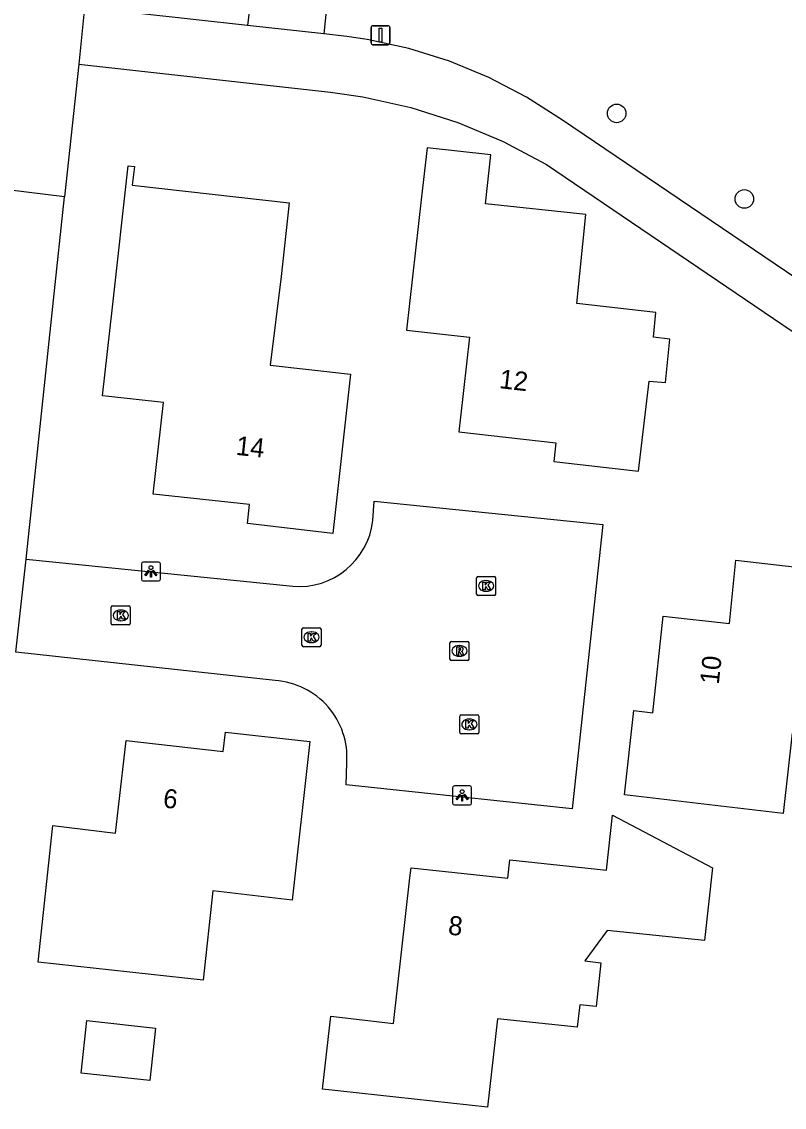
# Model space of a CAD drawing. Extents: x 161928 to 163055, y 386475 to 387428.
# Drawn here: x 162402.3 to 162442.3, y 386601.5 to 386658.5 of the extents above; entities that cross this region are included whole.
import ezdxf

# ---------------------------------------------------------------- set-up
doc = ezdxf.new("R2010")
doc.units = 0
for name, color, linetype in [('IMGEO_Boom', 7, 'Continuous'), ('IMGEO_Groenvoorziening', 7, 'Continuous'), ('IMGEO_Kolk', 7, 'Continuous'), ('IMGEO_Lichtpunt', 7, 'Continuous'), ('IMGEO_Pand', 7, 'Continuous'), ('IMGEO_Pand_nummerreeks', 7, 'Continuous'), ('IMGEO_Rijbaan_lokaal_open', 7, 'Continuous'), ('IMGEO_Rioolput', 7, 'Continuous'), ('IMGEO_Verkeersbordpaal', 7, 'Continuous'), ('IMGEO_Voetpad_open', 7, 'Continuous')]:
    doc.layers.add(name, color=color, linetype=linetype)

msp = doc.modelspace()

# ---------------------------------------------------------------- linework, layer by layer
at = {"layer": 'IMGEO_Boom'}
for centre in [(162433.524, 386653.698), (162440.231, 386649.202)]:
    msp.add_circle(centre, 0.489, dxfattribs=at)
at = {"layer": 'IMGEO_Groenvoorziening'}
for points in [[(162418.828, 386664.56), (162418.132, 386657.869)], [(162414.605, 386662.262), (162414.123, 386658.314)]]:
    msp.add_lwpolyline(points, dxfattribs=at)
at = {"layer": 'IMGEO_Kolk'}
for p, q in [((162426.164, 386628.446), (162426.164, 386629.298)), ((162426.239, 386629.372), (162427.091, 386629.372)), ((162427.165, 386629.298), (162427.165, 386628.446)), ((162426.652, 386629.152), (162426.677, 386629.152)), ((162427.091, 386628.372), (162426.239, 386628.372)), ((162426.675, 386628.592), (162426.65, 386628.592)), ((162406.967, 386626.899), (162406.967, 386627.751)), ((162407.042, 386627.825), (162407.894, 386627.825)), ((162407.455, 386627.605), (162407.48, 386627.605)), ((162407.968, 386627.751), (162407.968, 386626.899)), ((162407.478, 386627.045), (162407.453, 386627.045)), ((162407.894, 386626.825), (162407.042, 386626.825)), ((162416.989, 386625.753), (162416.989, 386626.605)), ((162417.064, 386626.679), (162417.916, 386626.679)), ((162417.477, 386626.459), (162417.502, 386626.459)), ((162417.99, 386626.605), (162417.99, 386625.753)), ((162417.5, 386625.899), (162417.475, 386625.899)), ((162417.916, 386625.679), (162417.064, 386625.679)), ((162425.283, 386621.171), (162425.283, 386622.023)), ((162425.358, 386622.097), (162426.21, 386622.097)), ((162425.771, 386621.877), (162425.796, 386621.877)), ((162426.284, 386622.023), (162426.284, 386621.171)), ((162425.794, 386621.317), (162425.769, 386621.317)), ((162426.21, 386621.097), (162425.358, 386621.097))]:
    msp.add_line(p, q, dxfattribs=at)
for points in [[(162426.164, 386628.446), (162426.164, 386629.298)], [(162426.239, 386629.372), (162427.091, 386629.372)], [(162427.165, 386629.298), (162427.165, 386628.446)], [(162426.485, 386629.072), (162426.608, 386629.072), (162426.608, 386628.921), (162426.738, 386629.072), (162426.902, 386629.072), (162426.756, 386628.921), (162426.909, 386628.672), (162426.757, 386628.672), (162426.672, 386628.836), (162426.608, 386628.769), (162426.608, 386628.672), (162426.485, 386628.672), (162426.485, 386629.072)], [(162427.091, 386628.372), (162426.239, 386628.372)], [(162406.967, 386626.899), (162406.967, 386627.751)], [(162407.042, 386627.825), (162407.894, 386627.825)], [(162407.288, 386627.525), (162407.411, 386627.525), (162407.411, 386627.374), (162407.541, 386627.525), (162407.705, 386627.525), (162407.559, 386627.374), (162407.712, 386627.125), (162407.56, 386627.125), (162407.475, 386627.289), (162407.411, 386627.222), (162407.411, 386627.125), (162407.288, 386627.125), (162407.288, 386627.525)], [(162407.968, 386627.751), (162407.968, 386626.899)], [(162407.894, 386626.825), (162407.042, 386626.825)], [(162416.989, 386625.753), (162416.989, 386626.605)], [(162417.064, 386626.679), (162417.916, 386626.679)], [(162417.31, 386626.379), (162417.433, 386626.379), (162417.433, 386626.228), (162417.563, 386626.379), (162417.727, 386626.379), (162417.581, 386626.228), (162417.734, 386625.979), (162417.582, 386625.979), (162417.497, 386626.143), (162417.433, 386626.076), (162417.433, 386625.979), (162417.31, 386625.979), (162417.31, 386626.379)], [(162417.99, 386626.605), (162417.99, 386625.753)], [(162417.916, 386625.679), (162417.064, 386625.679)], [(162425.283, 386621.171), (162425.283, 386622.023)], [(162425.358, 386622.097), (162426.21, 386622.097)], [(162425.604, 386621.797), (162425.727, 386621.797), (162425.727, 386621.646), (162425.857, 386621.797), (162426.021, 386621.797), (162425.875, 386621.646), (162426.028, 386621.397), (162425.876, 386621.397), (162425.791, 386621.561), (162425.727, 386621.494), (162425.727, 386621.397), (162425.604, 386621.397), (162425.604, 386621.797)], [(162426.284, 386622.023), (162426.284, 386621.171)], [(162426.21, 386621.097), (162425.358, 386621.097)]]:
    msp.add_lwpolyline(points, dxfattribs=at)
for centre, start, end in [((162426.241, 386629.296), 91.552, 178.448), ((162426.241, 386629.296), 91.552, 178.448), ((162427.089, 386629.296), 1.552, 88.448), ((162427.089, 386629.296), 1.552, 88.448), ((162426.241, 386628.448), 181.552, 268.448), ((162426.241, 386628.448), 181.552, 268.448), ((162427.089, 386628.448), 271.552, 358.448), ((162427.089, 386628.448), 271.552, 358.448), ((162407.044, 386627.749), 91.552, 178.448), ((162407.044, 386627.749), 91.552, 178.448), ((162407.892, 386627.749), 1.552, 88.448), ((162407.892, 386627.749), 1.552, 88.448), ((162407.044, 386626.901), 181.552, 268.448), ((162407.044, 386626.901), 181.552, 268.448), ((162407.892, 386626.901), 271.552, 358.448), ((162407.892, 386626.901), 271.552, 358.448), ((162417.066, 386626.603), 91.552, 178.448), ((162417.066, 386626.603), 91.552, 178.448), ((162417.914, 386626.603), 1.552, 88.448), ((162417.914, 386626.603), 1.552, 88.448), ((162417.066, 386625.755), 181.552, 268.448), ((162417.066, 386625.755), 181.552, 268.448), ((162417.914, 386625.755), 271.552, 358.448), ((162417.914, 386625.755), 271.552, 358.448), ((162425.36, 386622.021), 91.552, 178.448), ((162425.36, 386622.021), 91.552, 178.448), ((162426.208, 386622.021), 1.552, 88.448), ((162426.208, 386622.021), 1.552, 88.448), ((162425.36, 386621.173), 181.552, 268.448), ((162425.36, 386621.173), 181.552, 268.448), ((162426.208, 386621.173), 271.552, 358.448), ((162426.208, 386621.173), 271.552, 358.448)]:
    msp.add_arc(centre, 0.0765, start, end, dxfattribs=at)
for centre, major_axis, ratio, start_param, end_param in [((162426.651, 386628.872), (-0.387, 0.002), 0.722429, 4.712389, 7.853982), ((162426.676, 386628.872), (-0.39, 0.002), 0.717154, 1.570796, 4.712389), ((162407.454, 386627.325), (-0.387, 0.002), 0.722429, 4.712389, 7.853982), ((162407.479, 386627.325), (-0.39, 0.002), 0.717154, 1.570796, 4.712389), ((162417.476, 386626.179), (-0.387, 0.002), 0.722429, 4.712389, 7.853982), ((162417.501, 386626.179), (-0.39, 0.002), 0.717154, 1.570796, 4.712389), ((162425.77, 386621.597), (-0.387, 0.002), 0.722429, 4.712389, 7.853982), ((162425.795, 386621.597), (-0.39, 0.002), 0.717154, 1.570796, 4.712389)]:
    msp.add_ellipse(centre, major_axis=major_axis, ratio=ratio, start_param=start_param, end_param=end_param, dxfattribs=at)
at = {"layer": 'IMGEO_Lichtpunt'}
for p, q in [((162408.554, 386630.035), (162408.554, 386629.228)), ((162408.554, 386630.035), (162408.554, 386629.228)), ((162409.456, 386630.13), (162408.648, 386630.13)), ((162409.456, 386630.13), (162408.648, 386630.13)), ((162409.55, 386629.228), (162409.55, 386630.035)), ((162409.55, 386629.228), (162409.55, 386630.035)), ((162408.648, 386629.134), (162409.456, 386629.134)), ((162408.648, 386629.134), (162409.456, 386629.134)), ((162425.808, 386618.364), (162425, 386618.364)), ((162425.808, 386618.364), (162425, 386618.364)), ((162424.906, 386618.269), (162424.906, 386617.462)), ((162424.906, 386618.269), (162424.906, 386617.462)), ((162425.902, 386617.462), (162425.902, 386618.269)), ((162425.902, 386617.462), (162425.902, 386618.269)), ((162425, 386617.368), (162425.808, 386617.368)), ((162425, 386617.368), (162425.808, 386617.368))]:
    msp.add_line(p, q, dxfattribs=at)
for points in [[(162408.928, 386629.699), (162408.967, 386629.671), (162408.779, 386629.409), (162408.741, 386629.436), (162408.928, 386629.699)], [(162409.03, 386629.651), (162409.077, 386629.651), (162409.077, 386629.329), (162409.03, 386629.329), (162409.03, 386629.651)], [(162409.14, 386629.671), (162409.178, 386629.698), (162409.365, 386629.436), (162409.326, 386629.408), (162409.14, 386629.671)], [(162425.28, 386617.933), (162425.319, 386617.905), (162425.131, 386617.643), (162425.093, 386617.67), (162425.28, 386617.933)], [(162425.382, 386617.885), (162425.429, 386617.885), (162425.429, 386617.563), (162425.382, 386617.563), (162425.382, 386617.885)], [(162425.492, 386617.905), (162425.53, 386617.932), (162425.717, 386617.67), (162425.678, 386617.642), (162425.492, 386617.905)]]:
    msp.add_lwpolyline(points, dxfattribs=at)
for centre in [(162409.053, 386629.833), (162425.405, 386618.067)]:
    msp.add_circle(centre, 0.0994, dxfattribs=at)
for centre, start, end in [((162408.648, 386630.035), 90, 180), ((162408.648, 386630.035), 90, 180), ((162409.456, 386630.035), 0, 90), ((162409.456, 386630.035), 0, 90), ((162408.648, 386629.228), 180, 270), ((162408.648, 386629.228), 180, 270), ((162409.456, 386629.228), 270, 0), ((162409.456, 386629.228), 270, 360), ((162425, 386618.269), 90, 180), ((162425, 386618.269), 90, 180), ((162425.808, 386618.269), 0, 90), ((162425.808, 386618.269), 0, 90), ((162425, 386617.462), 180, 270), ((162425, 386617.462), 180, 270), ((162425.808, 386617.462), 270, 0), ((162425.808, 386617.462), 270, 360)]:
    msp.add_arc(centre, 0.0946, start, end, dxfattribs=at)
at = {"layer": 'IMGEO_Pand'}
for points in [[(162436.32, 386641.836), (162435.464, 386641.939), (162435.586, 386643.231), (162431.422, 386643.704), (162431.897, 386648.381), (162426.624, 386648.954), (162426.903, 386651.52), (162423.568, 386651.883), (162423.277, 386649.318), (162422.482, 386642.308), (162425.792, 386641.935), (162425.319, 386637.74), (162425.232, 386636.966), (162430.319, 386636.393), (162430.22, 386635.411), (162434.673, 386634.909), (162435.227, 386639.637), (162436.084, 386639.557), (162436.32, 386641.836)], [(162418.612, 386631.634), (162414.13, 386632.145), (162414.233, 386633.15), (162409.177, 386633.69), (162409.706, 386638.511), (162406.834, 386638.832), (162406.516, 386638.868), (162407.029, 386643.515), (162407.85, 386650.95), (162408.183, 386650.914), (162408.072, 386649.92), (162416.322, 386649.002), (162415.89, 386645.126), (162415.322, 386640.472), (162419.535, 386639.992), (162418.612, 386631.634)], [(162439.453, 386626.908), (162439.792, 386630.221), (162448.336, 386629.248), (162447.381, 386620.627), (162442.745, 386621.147), (162442.266, 386616.916), (162433.928, 386617.89), (162434.425, 386622.336), (162435.429, 386622.204), (162435.974, 386627.293), (162439.453, 386626.908)], [(162416.478, 386612.365), (162412.312, 386612.86), (162411.796, 386608.156), (162403.125, 386609.105), (162403.907, 386616.296), (162407.183, 386615.892), (162407.356, 386617.249), (162407.76, 386620.758), (162412.848, 386620.178), (162412.963, 386621.184), (162417.396, 386620.697), (162416.478, 386612.365)], [(162427.798, 386613.519), (162427.904, 386614.49), (162432.344, 386614.004), (162432.984, 386613.934), (162433.301, 386616.837), (162438.553, 386614.056), (162438.131, 386610.243), (162433.019, 386610.774), (162431.843, 386609.181), (162432.687, 386609.076), (162432.443, 386606.776), (162431.59, 386606.862), (162431.44, 386605.691), (162427.261, 386606.138), (162426.729, 386601.484), (162418.06, 386602.436), (162418.497, 386606.268), (162421.797, 386605.894), (162422.663, 386613.546), (162422.722, 386614.071), (162427.798, 386613.519)], [(162408.995, 386602.89), (162405.381, 386603.285), (162405.682, 386606.038), (162409.296, 386605.643), (162408.995, 386602.89)]]:
    msp.add_lwpolyline(points, dxfattribs=at)
at = {"layer": 'IMGEO_Rijbaan_lokaal_open'}
for points in [[(162420.711, 386632.302), (162420.785, 386633.326), (162432.793, 386632.1), (162431.191, 386617.163), (162419.313, 386618.428), (162419.342, 386619.587)], [(162401.954, 386625.399), (162402.493, 386630.278)], [(162402.493, 386630.278), (162416.503, 386628.855)], [(162415.579, 386623.904), (162401.954, 386625.399)]]:
    msp.add_lwpolyline(points, dxfattribs=at)
for centre, radius, start, end in [((162416.824, 386632.755), 3.913, 265.2956, 353.3499), ((162415.314, 386619.874), 4.038, 355.9189, 86.2365)]:
    msp.add_arc(centre, radius, start, end, dxfattribs=at)
at = {"layer": 'IMGEO_Rioolput'}
for p, q in [((162424.763, 386625.032), (162424.763, 386625.884)), ((162424.838, 386625.958), (162425.69, 386625.958)), ((162425.764, 386625.884), (162425.764, 386625.032)), ((162425.251, 386625.738), (162425.276, 386625.738)), ((162425.69, 386624.958), (162424.838, 386624.958)), ((162425.274, 386625.178), (162425.249, 386625.178))]:
    msp.add_line(p, q, dxfattribs=at)
for points in [[(162424.763, 386625.032), (162424.763, 386625.884)], [(162424.838, 386625.958), (162425.69, 386625.958)], [(162425.764, 386625.884), (162425.764, 386625.032)], [(162425.352, 386625.656), (162425.1, 386625.658), (162425.1, 386625.258)], [(162425.1, 386625.258), (162425.224, 386625.258), (162425.224, 386625.42), (162425.235, 386625.42)], [(162425.278, 386625.577), (162425.224, 386625.577), (162425.224, 386625.496)], [(162425.224, 386625.496), (162425.276, 386625.496)], [(162425.282, 386625.391), (162425.353, 386625.258), (162425.493, 386625.258), (162425.428, 386625.384)], [(162425.69, 386624.958), (162424.838, 386624.958)]]:
    msp.add_lwpolyline(points, dxfattribs=at)
for centre, radius, start, end in [((162424.84, 386625.882), 0.0765, 91.552, 178.448), ((162424.84, 386625.882), 0.0765, 91.552, 178.448), ((162425.688, 386625.882), 0.0765, 1.552, 88.448), ((162425.688, 386625.882), 0.0765, 1.552, 88.448), ((162425.234, 386625.367), 0.0533, 26.0293, 88.6989), ((162425.26, 386625.685), 0.19, 274.7715, 282.9687), ((162425.284, 386625.481), 0.0964, 77.0061, 93.1865), ((162425.298, 386625.538), 0.0378, 276.6634, 79.6772), ((162425.351, 386625.546), 0.109, 350.3612, 89.416), ((162425.349, 386625.546), 0.112, 277.5842, 350.9817), ((162425.333, 386625.331), 0.108, 29.5134, 73.7905), ((162424.84, 386625.034), 0.0765, 181.552, 268.448), ((162424.84, 386625.034), 0.0765, 181.552, 268.448), ((162425.688, 386625.034), 0.0765, 271.552, 358.448), ((162425.688, 386625.034), 0.0765, 271.552, 358.448)]:
    msp.add_arc(centre, radius, start, end, dxfattribs=at)
for centre, major_axis, ratio, start_param, end_param in [((162425.25, 386625.458), (-0.387, 0.002), 0.722429, 4.712389, 7.853982), ((162425.275, 386625.458), (-0.39, 0.002), 0.717154, 1.570796, 4.712389)]:
    msp.add_ellipse(centre, major_axis=major_axis, ratio=ratio, start_param=start_param, end_param=end_param, dxfattribs=at)
at = {"layer": 'IMGEO_Verkeersbordpaal'}
for p, q in [((162420.716, 386658.306), (162421.506, 386658.306)), ((162421.506, 386658.306), (162420.716, 386658.306)), ((162420.616, 386657.406), (162420.616, 386658.206)), ((162420.616, 386658.206), (162420.616, 386657.406)), ((162421.606, 386658.206), (162421.606, 386657.406)), ((162421.606, 386657.406), (162421.606, 386658.206)), ((162421.506, 386657.306), (162420.716, 386657.306)), ((162420.716, 386657.306), (162421.506, 386657.306))]:
    msp.add_line(p, q, dxfattribs=at)
msp.add_lwpolyline([(162421.036, 386658.181), (162421.186, 386658.181), (162421.186, 386657.431), (162421.036, 386657.431), (162421.036, 386658.181)], dxfattribs=at)
for centre, start, end in [((162420.716, 386658.206), 90, 180), ((162420.716, 386658.206), 90, 180), ((162421.506, 386658.206), 0, 90), ((162421.506, 386658.206), 360, 90), ((162420.716, 386657.406), 180, 270), ((162420.716, 386657.406), 180, 270), ((162421.506, 386657.406), 270, 0), ((162421.506, 386657.406), 270, 0)]:
    msp.add_arc(centre, 0.1, start, end, dxfattribs=at)
at = {"layer": 'IMGEO_Voetpad_open'}
for points in [[(162405.564, 386659.264), (162405.257, 386656.292)], [(162414.123, 386658.314), (162405.564, 386659.264)], [(162418.132, 386657.869), (162414.123, 386658.314)], [(162464.925, 386631.316), (162464.792, 386631.258), (162464.627, 386631.202), (162464.458, 386631.16), (162464.286, 386631.134), (162464.112, 386631.124), (162463.938, 386631.129), (162463.765, 386631.15), (162463.595, 386631.185), (162463.428, 386631.236), (162463.267, 386631.302), (162463.112, 386631.382), (162430.677, 386653.35), (162428.793, 386654.557), (162426.808, 386655.591), (162424.739, 386656.443), (162422.602, 386657.107), (162420.414, 386657.578), (162419.347, 386657.734), (162418.132, 386657.869)], [(162405.257, 386656.292), (162404.515, 386649.308)], [(162405.257, 386656.292), (162418.483, 386654.813), (162420.192, 386654.565), (162422.714, 386654.003), (162425.176, 386653.219), (162427.559, 386652.217), (162429.842, 386651.007), (162454.731, 386634.129), (162463.03, 386628.501)], [(162404.515, 386649.308), (162401.514, 386649.68)], [(162402.493, 386630.278), (162403.939, 386643.891), (162404.515, 386649.308)]]:
    msp.add_lwpolyline(points, dxfattribs=at)

# ---------------------------------------------------------------- texts
at = {"layer": 'IMGEO_Pand_nummerreeks'}
for s, rotation, p in [('12', 353.5714, (162427.324, 386639.266)), ('14', 353.9037, (162413.489, 386635.764)), ('10', 83.8873, (162438.885, 386623.672)), ('6', 353.4967, (162409.659, 386617.24)), ('8', 353.7936, (162424.635, 386610.564))]:
    msp.add_text(s, height=1, rotation=rotation, dxfattribs=at).set_placement(p)

doc.saveas('drawing.dxf')
